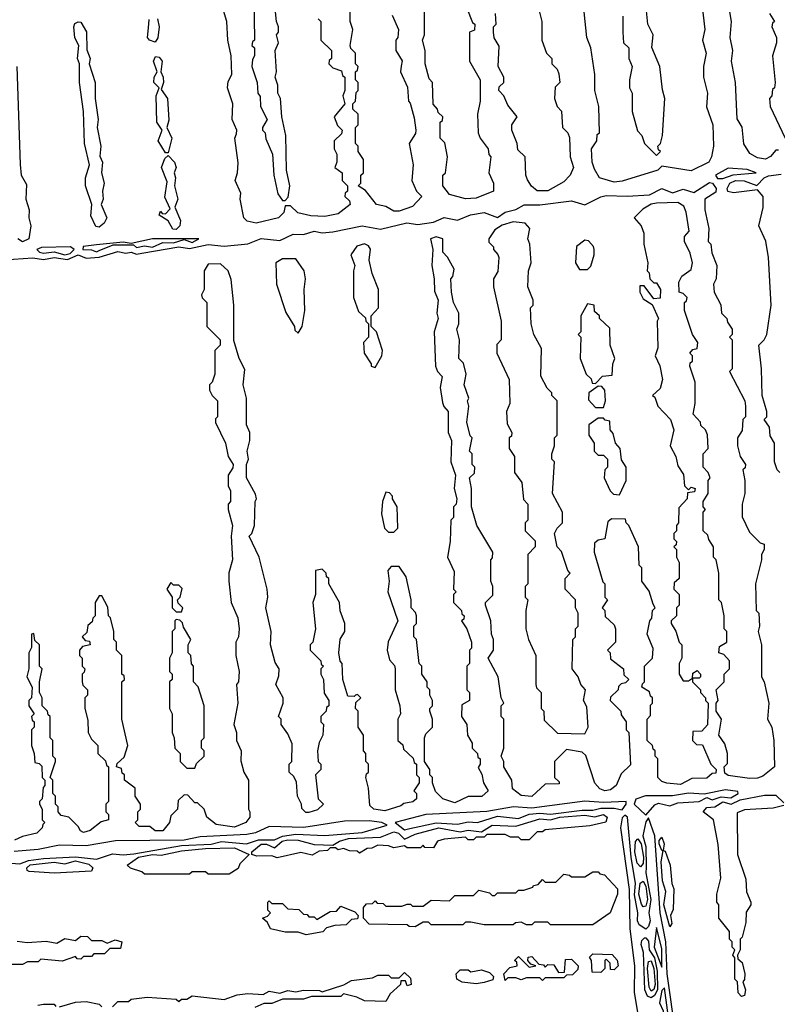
# Model space of a CAD drawing. Extents: x 2737310 to 2869991, y 870230 to 1012730.
# Tile 277 of 479: x 2779065 to 2781920, y 949390 to 953102. Entities that reach past the tile are written whole.
import ezdxf

# ---------------------------------------------------------------- set-up
doc = ezdxf.new("R2010")
doc.units = 0

msp = doc.modelspace()

# ---------------------------------------------------------------- linework, layer by layer
at = {"layer": '0CON02XD'}
for points in [[(2780065, 952420), (2780077, 952433), (2780082.5, 952475), (2780070, 952535), (2780067.5, 952665), (2780052.5, 952735), (2780047.5, 952805), (2780037.5, 952825), (2780037.5, 952855), (2780027.5, 952885), (2780032.5, 952905), (2780027.5, 952985), (2780040, 953015), (2780032.5, 953045), (2780040, 953055), (2780040, 953075), (2780032.5, 953095), (2780022.5, 953195)], [(2780190, 953105), (2780200, 953095), (2780200, 953025), (2780240, 952985), (2780240, 952955), (2780231.7, 952948.3), (2780230, 952935), (2780245, 952920), (2780278.3, 952908.3), (2780281.7, 952891.7), (2780290, 952885), (2780290, 952835), (2780282.5, 952815), (2780290, 952785), (2780250, 952735), (2780263, 952703), (2780280, 952685), (2780278.3, 952671.7), (2780250, 952645), (2780250, 952615), (2780260, 952595), (2780260, 952565), (2780252.5, 952545), (2780280, 952525), (2780280, 952495), (2780300, 952475), (2780300, 952455), (2780291.7, 952448.3), (2780290, 952435), (2780308.3, 952418.3), (2780310, 952405), (2780265, 952370), (2780215, 952360), (2780162.3, 952362.3), (2780113, 952373), (2780085, 952400), (2780065, 952400), (2780060, 952375), (2780040, 952355), (2779955.9, 952334.1), (2779921.7, 952341.7), (2779910, 952355), (2779896, 952425), (2779898.3, 952448.3), (2779877.5, 952495), (2779886.2, 952525), (2779888, 952562), (2779876, 952655), (2779881.7, 952671.7), (2779883.3, 952685), (2779865.8, 952725), (2779868, 952785), (2779848, 952845), (2779851.2, 952868.8), (2779863.8, 952895), (2779862, 952965), (2779848.8, 953025), (2779846.2, 953095), (2779824, 953165)], [(2779947, 953193), (2779950, 953025), (2779941.7, 953018.3), (2779940, 953005), (2779950, 952995), (2779950, 952965), (2779941.7, 952951.7), (2779940, 952925), (2779960, 952865), (2779962.5, 952825), (2779971.7, 952811.7), (2779972.5, 952775), (2779997.5, 952725), (2779980, 952695), (2779980, 952685), (2779990, 952675), (2779993, 952653), (2780017.5, 952595), (2780023.3, 952515), (2780037.5, 952445), (2780055, 952420), (2780065, 952420)], [(2780468.3, 953118.3), (2780492.5, 953065), (2780490, 953035), (2780482.5, 953025), (2780482.5, 952985), (2780506.4, 952946.4), (2780503, 952927), (2780500, 952905), (2780527, 952847), (2780530, 952795), (2780537, 952787), (2780551.7, 952731.7), (2780557.5, 952685), (2780557, 952673), (2780532.5, 952635), (2780547.5, 952555), (2780542.5, 952495), (2780560, 952455), (2780580, 952435), (2780545, 952397.5), (2780495, 952380), (2780475, 952380), (2780445, 952397.5), (2780410, 952405), (2780368.3, 952458.3), (2780340, 952475), (2780350, 952485), (2780350, 952515), (2780360, 952525), (2780360, 952575), (2780340, 952605), (2780340, 952625), (2780330, 952635), (2780330, 952695), (2780340, 952705), (2780340, 952745), (2780320, 952765), (2780320, 952785), (2780330, 952795), (2780332.5, 952827.5), (2780340, 952835), (2780340, 952865), (2780330, 952875), (2780330, 952905), (2780338.3, 952911.7), (2780340, 952925), (2780330, 952935), (2780330, 952975), (2780313, 952993), (2780310, 953005), (2780320, 953065), (2780310, 953095), (2780310, 953165)], [(2780750, 953145), (2780771.7, 953091.7), (2780780, 953085), (2780778.3, 953061.7), (2780760, 953055), (2780760, 952945), (2780800, 952875), (2780800, 952795), (2780790, 952745), (2780792.5, 952675), (2780800, 952655), (2780830, 952615), (2780833, 952593), (2780840, 952585), (2780832.5, 952525), (2780850, 952485), (2780850, 952455), (2780785, 952428.8), (2780745, 952426), (2780685, 952442.5), (2780660, 952475), (2780660, 952515), (2780670, 952525), (2780677.5, 952585), (2780667, 952637), (2780650, 952655), (2780650, 952715), (2780658.3, 952721.7), (2780660, 952735), (2780641.7, 952751.7), (2780640, 952765), (2780623, 952783), (2780620, 952865), (2780608.3, 952878.3), (2780592.5, 952935), (2780592.5, 952985), (2780582.5, 953025), (2780590, 953045), (2780590, 953185)], [(2781632.5, 953185), (2781647.5, 953065), (2781637.5, 953025), (2781652.5, 952975), (2781642.5, 952925), (2781642.5, 952885), (2781656.7, 952825), (2781653.6, 952773.6), (2781677.5, 952705), (2781680, 952625), (2781672.5, 952585), (2781662.5, 952565), (2781595, 952532.5), (2781485, 952550), (2781470, 952535), (2781335, 952492.5), (2781305, 952489.2), (2781250, 952505), (2781231.7, 952538.3)], [(2781017.5, 953155), (2781032.5, 953095), (2781032.5, 953025), (2781050, 952975), (2781070, 952955), (2781070, 952935), (2781090, 952915), (2781097, 952897), (2781100, 952865), (2781083, 952847), (2781080, 952805), (2781090, 952775), (2781107, 952757), (2781110, 952695), (2781130, 952675), (2781137, 952657), (2781140, 952585), (2781152.5, 952545), (2781140, 952515), (2781115, 952490), (2781055, 952456.2), (2781015, 952456.7), (2780993.6, 952473.6), (2780978.3, 952498.3), (2780972.5, 952515), (2780970, 952585), (2780941.7, 952611.7), (2780940, 952635), (2780920, 952685), (2780920, 952705), (2780940, 952735), (2780905, 952780), (2780890, 952815), (2780870, 952835), (2780871.7, 952848.3), (2780890, 952865), (2780890, 952885), (2780867.5, 952925), (2780871.7, 953001.7), (2780853, 953033), (2780850, 953055), (2780850, 953075), (2780860, 953085), (2780857.5, 953125)], [(2781231.7, 952538.3), (2781222.5, 952565), (2781220, 952615), (2781240, 952645), (2781241.7, 952668.3), (2781250, 952675), (2781247.5, 952775), (2781232.5, 952835), (2781232.5, 952895), (2781216.7, 952995), (2781202.5, 953035), (2781191.7, 953131.7)], [(2781465, 952590), (2781480, 952605), (2781471.7, 952611.7), (2781470, 952625), (2781480, 952635), (2781487.5, 952665), (2781496.7, 952805), (2781487, 952837), (2781477.5, 952925), (2781447, 952997), (2781452.5, 953045), (2781432.5, 953085), (2781426.7, 953135)], [(2781925, 952610), (2781915, 952610), (2781893.9, 952586.1), (2781875, 952576.2), (2781845, 952581.2), (2781817, 952597), (2781793.6, 952633.6), (2781787, 952697), (2781768.3, 952728.3), (2781762.5, 952865), (2781747.5, 952945), (2781752.5, 952985), (2781742.5, 953035), (2781747.5, 953095), (2781741.7, 953131.7)], [(2781890, 953125), (2781910, 953095), (2781901.7, 953088.3), (2781900, 953075), (2781917.5, 953035), (2781917.5, 953015), (2781902.5, 952965), (2781912.5, 952865), (2781910, 952845), (2781901.7, 952838.3), (2781900, 952815), (2781890, 952805), (2781892.5, 952775), (2781950, 952655)], [(2779365, 952320), (2779351.7, 952321.7), (2779332.7, 952362.7), (2779336.7, 952405), (2779312.5, 952475), (2779312.5, 952505), (2779327.5, 952555), (2779309.2, 952635), (2779306, 952755), (2779290, 952865), (2779290, 952935), (2779283.3, 952955), (2779287.5, 953005), (2779273, 953033), (2779268.8, 953075), (2779272.3, 953087.7), (2779285, 953093.3), (2779295, 953092.5), (2779316.4, 953056.4), (2779318.3, 952988.3), (2779330, 952955), (2779326.7, 952935), (2779350, 952865), (2779348.8, 952805), (2779361.2, 952725), (2779357.5, 952695), (2779371.2, 952625), (2779367, 952587), (2779376.7, 952565), (2779373.3, 952525), (2779383.3, 952485), (2779377.5, 952455), (2779380, 952425), (2779372.5, 952405), (2779393.3, 952355), (2779383.3, 952335), (2779365, 952320)], [(2779583.8, 953105), (2779590, 953075), (2779586.1, 953033.9), (2779575, 953016.7), (2779554.2, 953024.2), (2779546.7, 953035), (2779550.7, 953070.7)], [(2779550.7, 953070.7), (2779553, 953103)], [(2781337.5, 953115), (2781337.5, 953055), (2781340, 953015), (2781360, 952995), (2781360, 952955), (2781372.5, 952925), (2781362.5, 952875), (2781362.5, 952845), (2781372.5, 952825), (2781372.5, 952755), (2781393, 952683), (2781410, 952665), (2781420, 952635), (2781465, 952590)], [(2779625, 952600), (2779615, 952600), (2779586.7, 952645), (2779602.5, 952685), (2779581.2, 952715), (2779578.8, 952815), (2779590, 952845), (2779570.8, 952865), (2779572, 952885), (2779582.5, 952905), (2779568.8, 952945), (2779577, 952963), (2779590.7, 952960.7), (2779602, 952945), (2779596.7, 952905), (2779606.2, 952885), (2779607.5, 952865), (2779598.3, 952838.3), (2779622, 952805), (2779627.5, 952722.5), (2779620, 952695), (2779638.8, 952655), (2779625, 952600)], [(2779054.2, 952925), (2779066.4, 952556.4), (2779070, 952515), (2779090.8, 952480.8), (2779088, 952425), (2779101.2, 952385), (2779098.8, 952355), (2779107.5, 952325), (2779100, 952275), (2779075, 952264), (2779057.5, 952275)], [(2779655, 952310.8), (2779642.5, 952312.5), (2779625, 952343.3), (2779590, 952365), (2779595, 952380), (2779601.7, 952371.7), (2779615, 952370), (2779631.7, 952388.3), (2779612.3, 952432.3), (2779620.7, 952490.7), (2779600, 952545), (2779612, 952578), (2779625, 952590), (2779648.8, 952565), (2779654.2, 952545), (2779647.5, 952525), (2779652.5, 952505), (2779648.8, 952475), (2779660.8, 952425), (2779650, 952395), (2779671.4, 952345), (2779668, 952325), (2779655, 952310.8)], [(2781715, 952503.3), (2781753.6, 952516.4), (2781840, 952525), (2781806.4, 952536.4), (2781735, 952542.5), (2781687.5, 952515), (2781695, 952503.3), (2781715, 952503.3)], [(2781930, 951395), (2781920, 951405), (2781910, 951435), (2781910, 951505), (2781893, 951533), (2781890, 951565), (2781870, 951595), (2781880, 951605), (2781880, 951625), (2781862.5, 951685), (2781860, 951785), (2781850, 951875), (2781870, 951895), (2781880, 951915), (2781897.5, 952025), (2781886.7, 952205), (2781876.4, 952266.4), (2781850, 952325), (2781866.2, 952393.8), (2781866.2, 952435), (2781845, 952460), (2781755, 952448.8), (2781734, 952454), (2781731.2, 952465), (2781740.8, 952485), (2781762.5, 952495), (2781795, 952494.3), (2781843, 952477), (2781870, 952505), (2781887.2, 952512.8), (2781935, 952519.1)], [(2779005, 952196.9), (2779115, 952203.8), (2779155, 952197.5), (2779195, 952205.5), (2779245, 952197.9), (2779285, 952215.5), (2779315, 952203.3), (2779365, 952206.5), (2779435, 952227.3), (2779465, 952221.9), (2779485, 952225.6), (2779505, 952217.8), (2779525, 952221.9), (2779665, 952245.4), (2779705, 952238.9), (2779775, 952254.4), (2779835, 952247.8), (2779925, 952256.7), (2779975, 952277.1), (2780045, 952269.4), (2780095, 952293.3), (2780135, 952292.5), (2780175, 952304.3), (2780205, 952298.6), (2780245, 952301.9), (2780355, 952324.4), (2780425, 952311.4), (2780524.2, 952335.8), (2780565, 952329.2), (2780625, 952338.6), (2780665, 952355.6), (2780715, 952345.6), (2780764.4, 952365.6), (2780815, 952374.4), (2780865, 952356), (2780895, 952376), (2780935, 952386), (2780965.8, 952404.2), (2781025, 952404.3), (2781145, 952418.6), (2781195, 952403.8), (2781255.6, 952434.4), (2781275, 952439.2), (2781354.1, 952435.9), (2781438.8, 952441.2), (2781485, 952465.5), (2781525, 952448.6), (2781565, 952462.9), (2781605, 952450), (2781665, 952487.5), (2781675.7, 952485), (2781690, 952465), (2781688, 952452), (2781647.5, 952425), (2781647.5, 952385), (2781662.5, 952315), (2781660, 952265), (2781670, 952255), (2781673, 952223), (2781692.5, 952175), (2781690, 952125), (2781680, 952105), (2781682.5, 952075), (2781707, 952027), (2781710, 951995), (2781730, 951975), (2781731.7, 951961.7), (2781750, 951935), (2781750, 951915), (2781740, 951905), (2781750, 951895), (2781750, 951785), (2781740, 951775), (2781797.5, 951665), (2781800, 951645), (2781800, 951605), (2781790, 951595), (2781787, 951553), (2781770, 951525), (2781770, 951495), (2781780, 951455), (2781800, 951425), (2781798.3, 951411.7), (2781790, 951405), (2781797.5, 951365), (2781797.5, 951315), (2781787.5, 951275), (2781787, 951227), (2781815, 951170), (2781855, 951130), (2781870, 951125), (2781870, 951105), (2781860, 951085), (2781860, 951065), (2781837.5, 950975), (2781840, 950875), (2781850, 950865), (2781852.5, 950815), (2781847.5, 950795), (2781860, 950745), (2781860, 950625), (2781870, 950605), (2781887.5, 950525), (2781882.5, 950465), (2781900, 950435), (2781907.5, 950385), (2781910, 950285), (2781865, 950250), (2781845, 950242), (2781815, 950241.2), (2781735, 950252.5), (2781721.7, 950261.7), (2781720, 950285), (2781731.7, 950298.3), (2781732.5, 950335), (2781721.7, 950371.7), (2781700, 950405), (2781710, 950465), (2781690, 950495), (2781690, 950525), (2781697.5, 950535), (2781690, 950575), (2781720, 950605), (2781720, 950635), (2781740, 950655), (2781740, 950685), (2781718.3, 950708.3), (2781700, 950715), (2781701.7, 950738.3), (2781730, 950755), (2781730, 950795), (2781720, 950805), (2781720, 950855), (2781710, 950905), (2781700, 950915), (2781700, 951015), (2781690, 951065), (2781680, 951075), (2781680, 951115), (2781661.7, 951141.7), (2781658.3, 951158.3), (2781640, 951175), (2781640, 951245), (2781650, 951255), (2781640, 951265), (2781640, 951285), (2781660, 951315), (2781660, 951365), (2781667.5, 951375), (2781660, 951395), (2781640, 951415), (2781640, 951465), (2781660, 951485), (2781657, 951537), (2781650, 951555), (2781631.7, 951571.7), (2781630, 951585), (2781602.5, 951615), (2781610, 951655), (2781610, 951735), (2781590, 951795), (2781591.7, 951808.3), (2781600, 951815), (2781600, 951835), (2781590, 951845), (2781601.7, 951858.3), (2781618.3, 951861.7), (2781620, 951885), (2781600, 951915), (2781570, 952005), (2781570, 952035), (2781578.3, 952041.7), (2781580, 952055), (2781565, 952070), (2781550, 952075), (2781548.3, 952111.7), (2781560, 952135), (2781595, 952160), (2781600, 952185), (2781591.7, 952221.7), (2781570, 952265), (2781570, 952285), (2781587.5, 952305), (2781576.4, 952376.4), (2781568.3, 952398.3), (2781545, 952412.5), (2781465, 952410), (2781444.1, 952405.9), (2781413, 952387), (2781380, 952355), (2781407.5, 952325), (2781417, 952297), (2781417.5, 952255), (2781432.5, 952185), (2781430, 952155), (2781437, 952147), (2781440, 952125), (2781455, 952110), (2781465, 952110), (2781480, 952085), (2781478.3, 952051.7), (2781455, 952050), (2781418.3, 952098.3), (2781401.7, 952098.3), (2781402.5, 952075), (2781415, 952050)], [(2781195, 950410), (2781207.5, 950435), (2781201.7, 950511.7), (2781190, 950535), (2781197.5, 950575), (2781180, 950595), (2781170, 950625), (2781147.5, 950655), (2781150, 950765), (2781160, 950775), (2781160, 950805), (2781170, 950815), (2781170, 950865), (2781160, 950885), (2781160, 950915), (2781120, 950955), (2781120, 950995), (2781140, 951015), (2781130, 951025), (2781107, 951097), (2781090, 951115), (2781080, 951165), (2781090, 951185), (2781110, 951205), (2781110, 951245), (2781072.5, 951315), (2781080, 951435), (2781070, 951445), (2781070, 951465), (2781080, 951495), (2781080, 951525), (2781090, 951535), (2781090, 951665), (2781070, 951685), (2781070, 951695), (2781053, 951713), (2781028.3, 951758.3), (2781031.7, 951861.7), (2781002.5, 951915), (2780992.5, 951955), (2780990, 952015), (2781000, 952025), (2781000, 952045), (2780980, 952095), (2780982.5, 952155), (2780992.5, 952185), (2780987.5, 952255), (2780980, 952275), (2780987.5, 952315), (2780970, 952335), (2780925, 952340), (2780883, 952327), (2780855, 952310), (2780832.5, 952275), (2780833, 952263), (2780850, 952245), (2780850, 952235), (2780867, 952217), (2780870, 952205), (2780867, 952153), (2780850, 952125), (2780850, 952095), (2780880, 951965), (2780880, 951895), (2780863, 951877), (2780862.5, 951845), (2780910, 951745), (2780912.5, 951655), (2780900, 951625), (2780901.7, 951578.3), (2780920, 951545), (2780918.3, 951531.7), (2780910, 951525), (2780910, 951485), (2780930, 951455), (2780930, 951395), (2780957, 951357), (2780963, 951293), (2780980, 951275), (2780980, 951215), (2780970, 951205), (2780970, 951175), (2781007, 951137), (2781007.5, 951115), (2780980, 951085), (2780980, 950975), (2780970, 950965), (2780970, 950925), (2780980, 950915), (2780972.5, 950875), (2780972.5, 950805), (2780982.5, 950765), (2781010, 950705), (2781010, 950595), (2781013, 950583), (2781030, 950565), (2781030, 950505), (2781040, 950495), (2781041.7, 950461.7), (2781091.7, 950411.7), (2781195, 950410)], [(2779355, 952226.2), (2779365, 952232), (2779417, 952253), (2779493.3, 952253.3), (2779505, 952242.5), (2779535, 952248.8), (2779565, 952244.5), (2779605, 952262), (2779645, 952260.8), (2779685, 952272.5), (2779715, 952261.4), (2779740, 952275), (2779565, 952276), (2779485, 952257.5), (2779455, 952262.5), (2779355, 952253.3), (2779303.6, 952246.4), (2779302.5, 952235), (2779335, 952233.8), (2779355, 952226.2)], [(2781415, 952050), (2781448.3, 952028.3), (2781472.5, 951975), (2781467.5, 951965), (2781470, 951865), (2781460, 951835), (2781477, 951797), (2781487.5, 951745), (2781478.3, 951711.7), (2781450, 951685), (2781458.3, 951678.3), (2781470, 951645), (2781517.5, 951595), (2781530, 951555), (2781516.7, 951495), (2781537.5, 951455), (2781545, 951420), (2781567, 951387), (2781570, 951345), (2781585, 951330), (2781595, 951340), (2781610, 951335), (2781608.3, 951321.7), (2781581.7, 951318.3), (2781580, 951295), (2781548.3, 951261.7), (2781547.5, 951205), (2781540, 951195), (2781540, 951175), (2781530, 951165), (2781530, 951145), (2781540, 951135), (2781538.3, 951121.7), (2781530, 951115), (2781540, 951105), (2781540, 951075), (2781550, 951055), (2781550, 950995), (2781531.7, 950978.3), (2781530, 950955), (2781550, 950935), (2781550, 950895), (2781540, 950885), (2781540, 950855), (2781520, 950835), (2781520, 950825), (2781537, 950797), (2781550, 950755), (2781560, 950745), (2781560, 950695), (2781550, 950675), (2781550, 950635), (2781565, 950610), (2781585, 950610), (2781600, 950620), (2781601.7, 950638.3), (2781618.3, 950648.3), (2781630, 950635), (2781630, 950625), (2781625, 950620), (2781600, 950620), (2781600, 950605), (2781630, 950575), (2781630, 950565), (2781650, 950545), (2781650, 950535), (2781660, 950525), (2781657, 950443), (2781635, 950420), (2781601.7, 950418.3), (2781600, 950385), (2781615, 950370), (2781638.3, 950368.3), (2781670, 950295), (2781690, 950275), (2781688.3, 950261.7), (2781675, 950260), (2781655, 950242.5), (2781598.3, 950241.7), (2781555, 950218.8), (2781503.6, 950223.6), (2781485, 950230), (2781470, 950245), (2781470, 950315), (2781460, 950325), (2781460, 950345), (2781451.7, 950351.7), (2781450, 950365), (2781430, 950385), (2781430, 950465), (2781441.7, 950478.3), (2781442.5, 950517.5), (2781450, 950525), (2781450, 950545), (2781441.7, 950551.7), (2781438.3, 950568.3), (2781410, 950585), (2781411.7, 950598.3), (2781420, 950605), (2781420, 950665), (2781450, 950695), (2781451.7, 950731.7), (2781430, 950785), (2781440, 950835), (2781447.5, 950845), (2781450, 950875), (2781460, 950885), (2781451.7, 950898.3), (2781437, 950947), (2781410, 950985), (2781410, 951035), (2781400, 951045), (2781397.5, 951115), (2781360, 951195), (2781350, 951205), (2781348.3, 951218.3), (2781295, 951220), (2781281.7, 951208.3), (2781270, 951145), (2781245, 951140), (2781231.7, 951128.3), (2781230, 951095), (2781263, 950983), (2781270, 950975), (2781270, 950925), (2781280, 950915), (2781260, 950885), (2781270, 950875), (2781271.7, 950851.7), (2781305, 950820), (2781310, 950805), (2781310, 950755), (2781280, 950725), (2781290, 950715), (2781291.7, 950691.7), (2781340, 950655), (2781341.7, 950631.7), (2781360, 950615), (2781348.3, 950601.7), (2781331.7, 950598.3), (2781321.7, 950588.3), (2781320, 950575), (2781291.7, 950548.3), (2781290, 950535), (2781330, 950495), (2781331.7, 950481.7), (2781350, 950455), (2781350, 950425), (2781360, 950415), (2781367, 950293), (2781331.7, 950258.3), (2781312.5, 950215), (2781291.7, 950198.3), (2781270, 950195), (2781251.7, 950201.7), (2781233, 950223), (2781198.3, 950328.3), (2781185, 950340), (2781125, 950350), (2781080, 950305), (2781080, 950245), (2781098.3, 950228.3), (2781098.3, 950221.7), (2781045, 950220), (2780995, 950173.3), (2780955, 950177.5), (2780921.7, 950201.7), (2780920, 950235), (2780890, 950285), (2780890, 950305), (2780880, 950325), (2780890, 950355), (2780890, 950465), (2780880, 950475), (2780880, 950515), (2780890, 950525), (2780880, 950545), (2780867.5, 950625), (2780830, 950695), (2780850, 950725), (2780850, 950765), (2780842.5, 950785), (2780840, 950835), (2780820, 950895), (2780820, 950905), (2780847.5, 950932.5), (2780847.5, 950965), (2780840, 950985), (2780840, 951065), (2780847, 951073), (2780847.5, 951095), (2780787.5, 951195), (2780767.5, 951265), (2780767.5, 951335), (2780760, 951375), (2780778.3, 951391.7), (2780780, 951415), (2780770, 951425), (2780770, 951465), (2780760, 951475), (2780770, 951525), (2780763, 951533), (2780750, 951585), (2780757.5, 951645), (2780752.5, 951665), (2780757.5, 951675), (2780740, 951725), (2780747.5, 951765), (2780737, 951807), (2780720, 951825), (2780722.5, 951895), (2780712.5, 951935), (2780720, 951955), (2780720, 951995), (2780700, 952035), (2780692.5, 952075), (2780690, 952125), (2780697, 952133), (2780701.7, 952161.7), (2780677, 952207), (2780660, 952225), (2780660, 952275), (2780635, 952282.5), (2780612.5, 952275), (2780622.5, 952235), (2780617.5, 952175), (2780627.5, 952125), (2780628.3, 952078.3), (2780642.5, 952045), (2780637.5, 951995), (2780642.5, 951975), (2780627.5, 951925), (2780632.5, 951795), (2780640, 951775), (2780657, 951757), (2780650, 951715), (2780658.3, 951658.3), (2780663, 951643), (2780680, 951625), (2780680, 951545), (2780692.5, 951515), (2780690, 951435), (2780707.5, 951385), (2780702.5, 951335), (2780712.5, 951295), (2780710, 951275), (2780700, 951265), (2780700, 951225), (2780690, 951215), (2780687.5, 951135), (2780677.5, 951075), (2780701.7, 951021.7), (2780700, 950955), (2780710, 950945), (2780700, 950935), (2780700, 950905), (2780730, 950875), (2780731.7, 950861.7), (2780740, 950855), (2780738.3, 950841.7), (2780730, 950835), (2780750, 950805), (2780767.5, 950755), (2780767, 950733), (2780760, 950725), (2780760, 950675), (2780750, 950665), (2780750, 950575), (2780760, 950565), (2780760, 950535), (2780731.7, 950518.3), (2780730, 950475), (2780750, 950445), (2780752.5, 950405), (2780770, 950375), (2780770, 950355), (2780790, 950335), (2780791.7, 950321.7), (2780800, 950315), (2780800, 950295), (2780793, 950283), (2780807, 950257), (2780812.5, 950225), (2780830, 950195), (2780807, 950173), (2780755, 950173.3), (2780705, 950150), (2780660, 950165), (2780631.7, 950191.7), (2780620, 950225), (2780620, 950245), (2780610, 950255), (2780610, 950275), (2780590, 950305), (2780590, 950395), (2780595, 950410), (2780620, 950435), (2780620, 950465), (2780610, 950495), (2780610, 950505), (2780620, 950515), (2780620, 950535), (2780610, 950555), (2780610, 950575), (2780600, 950585), (2780600, 950605), (2780580, 950635), (2780580, 950665), (2780570, 950675), (2780560, 950765), (2780550, 950775), (2780550, 950815), (2780560, 950825), (2780560, 950855), (2780557, 950867), (2780540, 950885), (2780540, 950915), (2780521.7, 951001.7), (2780495, 951040), (2780465, 951040), (2780452.5, 951025), (2780457.5, 950985), (2780452.5, 950945), (2780490, 950835), (2780453, 950757), (2780450, 950725), (2780458.3, 950688.3), (2780477, 950667), (2780480, 950655), (2780480, 950575), (2780497.5, 950515), (2780500, 950485), (2780490, 950465), (2780490, 950385), (2780508.3, 950368.3), (2780511.7, 950351.7), (2780548.3, 950318.3), (2780551.7, 950301.7), (2780560, 950295), (2780560, 950255), (2780570, 950245), (2780570, 950225), (2780550, 950195), (2780560, 950185), (2780560, 950165), (2780547, 950153), (2780513, 950147), (2780501.7, 950138.3), (2780440.7, 950119.3), (2780400, 950125), (2780385, 950140), (2780380, 950205), (2780370, 950245), (2780371.7, 950258.3), (2780380, 950265), (2780380, 950295), (2780370, 950305), (2780370, 950335), (2780360, 950345), (2780360, 950405), (2780340, 950435), (2780340, 950495), (2780330, 950505), (2780331.7, 950528.3), (2780350, 950545), (2780338.3, 950558.3), (2780330, 950555), (2780325, 950550), (2780301.7, 950551.7), (2780282.5, 950615), (2780280, 950675), (2780273, 950683), (2780267.5, 950715), (2780273, 950767), (2780290, 950795), (2780290, 950825), (2780273, 950873), (2780270, 950905), (2780230, 950975), (2780230, 950995), (2780221.7, 951001.7), (2780220, 951015), (2780205, 951030), (2780180, 951025), (2780180, 950935), (2780170, 950905), (2780180, 950805), (2780170, 950755), (2780160, 950745), (2780160, 950725), (2780200, 950685), (2780201.7, 950671.7), (2780210, 950665), (2780200, 950655), (2780200, 950635), (2780210, 950615), (2780213, 950563), (2780230, 950535), (2780230, 950515), (2780221.7, 950508.3), (2780220, 950495), (2780200, 950475), (2780200, 950455), (2780210, 950445), (2780207.5, 950405), (2780193, 950377), (2780187.5, 950345), (2780190, 950305), (2780200, 950295), (2780200, 950275), (2780180, 950255), (2780190, 950165), (2780210, 950145), (2780187, 950123), (2780155, 950112.5), (2780143, 950113), (2780128.3, 950128.3), (2780127.5, 950145), (2780112.5, 950175), (2780107.5, 950227.5), (2780098.3, 950248.3), (2780080, 950265), (2780080, 950295), (2780090, 950305), (2780091.7, 950371.7), (2780075, 950410), (2780050, 950445), (2780050, 950465), (2780040, 950475), (2780057.5, 950525), (2780057.5, 950545), (2780030, 950595), (2780041.7, 950628.3), (2780042.5, 950655), (2780028.3, 950678.3), (2780010, 950745), (2780012.5, 950795), (2779992.5, 950885), (2780000, 950925), (2779997.5, 950955), (2779967.5, 951075), (2779930, 951155), (2779940, 951165), (2779950, 951195), (2779952.5, 951285), (2779957.5, 951295), (2779953, 951313)], [(2781205, 952160), (2781217, 952173), (2781230, 952215), (2781230, 952235), (2781227, 952247), (2781208.3, 952268.3), (2781195, 952270), (2781163, 952247), (2781160, 952185), (2781175, 952160), (2781205, 952160)], [(2779235, 952215.8), (2779255, 952220), (2779270, 952235), (2779255.9, 952245.9), (2779147, 952243), (2779130, 952235), (2779140, 952225), (2779155, 952222), (2779195, 952226.7), (2779235, 952215.8)], [(2780405, 951790), (2780430, 951835), (2780432.5, 951855), (2780410, 951925), (2780390, 951945), (2780390, 951985), (2780417.5, 952015), (2780417.5, 952085), (2780393.3, 952145), (2780382.5, 952195), (2780387, 952237), (2780379.3, 952249.3), (2780365, 952256.7), (2780335, 952247.5), (2780312.5, 952215), (2780327.5, 952175), (2780322.5, 952155), (2780322.5, 952055), (2780341.7, 952001.7), (2780368.3, 951978.3), (2780370, 951965), (2780380, 951955), (2780380, 951905), (2780360, 951885), (2780362.5, 951845), (2780390, 951805), (2780390, 951795), (2780405, 951790)], [(2780115, 951920), (2780130, 951945), (2780140, 952005), (2780137.5, 952085), (2780142.5, 952125), (2780137.5, 952155), (2780105, 952200), (2780055, 952200), (2780030, 952185), (2780032.5, 952105), (2780068.3, 951998.3), (2780100, 951945), (2780101.7, 951931.7), (2780115, 951920)], [(2779953, 951313), (2779920, 951375), (2779920, 951425), (2779927.5, 951445), (2779922.5, 951475), (2779932.5, 951515), (2779932.5, 951545), (2779920, 951575), (2779920, 951675), (2779907.5, 951725), (2779913, 951783), (2779892.5, 951825), (2779872.5, 951892.5), (2779872.5, 952025), (2779861.7, 952121.7), (2779850, 952155), (2779821.7, 952181.7), (2779775, 952180), (2779760, 952155), (2779760, 952085), (2779750, 952065), (2779753, 952053), (2779770, 952035), (2779770, 951945), (2779820, 951895), (2779820, 951875), (2779800, 951855), (2779800, 951765), (2779790, 951735), (2779780, 951725), (2779780, 951705), (2779790, 951685), (2779810, 951665), (2779810, 951605), (2779803, 951597), (2779803, 951583), (2779840, 951505), (2779850, 951455), (2779870, 951425), (2779868.3, 951411.7), (2779850, 951385), (2779850, 951345), (2779860, 951325), (2779860, 951285), (2779850, 951275), (2779850, 951255), (2779867.5, 951195), (2779862.5, 951155), (2779867.5, 951065), (2779853.6, 951016.4), (2779852.5, 950985), (2779862.5, 950905), (2779887, 950847), (2779892.5, 950805), (2779890, 950775), (2779880, 950755), (2779880, 950705), (2779892.5, 950645), (2779890, 950605), (2779882.5, 950595), (2779887.5, 950525), (2779872.5, 950445), (2779882.5, 950415), (2779882.5, 950385), (2779900, 950345), (2779898.3, 950308.3), (2779910, 950265), (2779927.5, 950235), (2779927.5, 950125), (2779932.5, 950115), (2779932.5, 950095), (2779917.5, 950075), (2779875, 950058), (2779805, 950067.5), (2779770, 950095), (2779765, 950110), (2779760, 950125), (2779735, 950150), (2779725, 950150), (2779698.3, 950178.3), (2779685, 950180), (2779661.7, 950158.3), (2779660, 950125), (2779635, 950100), (2779630, 950075), (2779605, 950043.8), (2779575, 950043.8), (2779555, 950060), (2779515, 950060), (2779500, 950075), (2779510, 950085), (2779510, 950115), (2779520, 950125), (2779520, 950145), (2779500, 950175), (2779500, 950205), (2779460, 950235), (2779460, 950255), (2779451.7, 950261.7), (2779448.3, 950278.3), (2779430, 950285), (2779431.7, 950298.3), (2779458.3, 950321.7), (2779472.5, 950365), (2779450, 950465), (2779450, 950605), (2779460, 950615), (2779458.3, 950628.3), (2779450, 950635), (2779450, 950705), (2779430, 950725), (2779430, 950755), (2779420, 950765), (2779420, 950795), (2779407, 950847), (2779400, 950855), (2779397, 950887), (2779375, 950930), (2779365, 950930), (2779350, 950905), (2779350, 950855), (2779340, 950845), (2779338.3, 950831.7), (2779321.7, 950818.3), (2779318.3, 950791.7), (2779300, 950775), (2779311.7, 950761.7), (2779328.3, 950758.3), (2779330, 950745), (2779301.7, 950738.3), (2779290, 950725), (2779290, 950705), (2779300, 950695), (2779300, 950665), (2779310, 950655), (2779308.3, 950641.7), (2779300, 950635), (2779300, 950605), (2779303, 950593), (2779320, 950575), (2779320, 950555), (2779310, 950545), (2779310, 950505), (2779321.7, 950461.7), (2779322.5, 950415), (2779335, 950390), (2779360, 950365), (2779360, 950335), (2779388.3, 950308.3), (2779391.7, 950291.7), (2779400, 950285), (2779400, 950155), (2779390, 950145), (2779390, 950115), (2779400, 950105), (2779400, 950085), (2779371.7, 950078.3), (2779330, 950045), (2779305, 950037.5), (2779293.6, 950043.6), (2779285, 950060), (2779250, 950095), (2779221.7, 950101.7), (2779210, 950115), (2779210, 950135), (2779200, 950145), (2779200, 950175), (2779190, 950185), (2779190, 950235), (2779180, 950245), (2779200, 950305), (2779200, 950315), (2779190, 950325), (2779190, 950385), (2779180, 950395), (2779180, 950475), (2779171.7, 950481.7), (2779170, 950495), (2779150, 950515), (2779150, 950545), (2779140, 950565), (2779140, 950605), (2779150, 950655), (2779140, 950665), (2779140, 950745), (2779121.7, 950761.7), (2779118.3, 950788.3), (2779110, 950785), (2779110, 950735), (2779100, 950715), (2779100, 950655), (2779092.5, 950625), (2779112.5, 950585), (2779110, 950545), (2779100, 950535), (2779100, 950515), (2779120, 950485), (2779110, 950475), (2779111.7, 950461.7), (2779120, 950455), (2779120, 950435), (2779110, 950425), (2779110, 950365), (2779120, 950335), (2779121.7, 950301.7), (2779138.3, 950298.3), (2779148.3, 950288.3), (2779150, 950245), (2779160, 950235), (2779160, 950215), (2779153, 950207), (2779150, 950165), (2779140, 950155), (2779140, 950145), (2779150, 950125), (2779150, 950085), (2779160, 950075), (2779151.7, 950068.3), (2779150, 950055), (2779130, 950035), (2779075, 950022.5), (2779045, 950008.8)], [(2781235, 951730), (2781261.7, 951758.3), (2781298.3, 951761.7), (2781300, 951805), (2781307.5, 951825), (2781290, 951875), (2781288.3, 951938.3), (2781250, 951975), (2781250, 951985), (2781231.7, 952001.7), (2781230, 952025), (2781205, 952030), (2781180, 951985), (2781180, 951925), (2781170, 951915), (2781180, 951905), (2781177.5, 951825), (2781200, 951765), (2781218.3, 951748.3), (2781221.7, 951731.7), (2781235, 951730)], [(2781265, 951640), (2781272.5, 951665), (2781270, 951705), (2781258.3, 951718.3), (2781245, 951720), (2781210, 951695), (2781208.3, 951668.3), (2781235, 951640), (2781265, 951640)], [(2781325, 951310), (2781350, 951365), (2781350, 951415), (2781333, 951443), (2781327.5, 951485), (2781310, 951505), (2781301.7, 951541.7), (2781290, 951555), (2781288.3, 951588.3), (2781271.7, 951591.7), (2781265, 951600), (2781245, 951600), (2781210, 951575), (2781210, 951535), (2781230, 951505), (2781230, 951475), (2781245, 951460), (2781265, 951460), (2781280, 951445), (2781280, 951415), (2781270, 951405), (2781267.5, 951375), (2781290, 951325), (2781303, 951313), (2781325, 951310)], [(2780475, 951170), (2780490, 951185), (2780487.5, 951265), (2780470, 951295), (2780470, 951305), (2780458.3, 951318.3), (2780445, 951320), (2780432.5, 951285), (2780428.3, 951238.3), (2780440, 951185), (2780455, 951170), (2780475, 951170)], [(2779675, 950870), (2779680, 950885), (2779661.7, 950901.7), (2779660, 950915), (2779670, 950925), (2779677, 950957), (2779665, 950970), (2779645, 950970), (2779635, 950980), (2779620, 950955), (2779640, 950925), (2779640, 950885), (2779655, 950870), (2779675, 950870)], [(2779725, 950280), (2779731.7, 950298.3), (2779760, 950325), (2779760, 950345), (2779750, 950355), (2779750, 950385), (2779760, 950395), (2779760, 950515), (2779737, 950587), (2779720, 950605), (2779720, 950665), (2779713, 950673), (2779710, 950705), (2779700, 950715), (2779700, 950745), (2779710, 950765), (2779681.7, 950811.7), (2779678.3, 950828.3), (2779668.3, 950838.3), (2779655, 950840), (2779650, 950835), (2779650, 950805), (2779640, 950795), (2779640, 950715), (2779630, 950695), (2779630, 950645), (2779640, 950635), (2779640, 950615), (2779630, 950605), (2779630, 950505), (2779640, 950485), (2779640, 950415), (2779647.5, 950395), (2779650, 950355), (2779670, 950335), (2779670, 950305), (2779695, 950280), (2779725, 950280)], [(2781425, 950102.5), (2781458.3, 950141.7), (2781471.7, 950148.3), (2781515, 950138.6), (2781545, 950149.2), (2781625, 950154.2), (2781655, 950170), (2781675, 950160.8), (2781708.1, 950171.9), (2781745, 950168), (2781772.5, 950185), (2781771.7, 950191.7), (2781725, 950198.8), (2781645, 950182.5), (2781585, 950186), (2781525, 950176), (2781423.9, 950176.1), (2781387, 950163), (2781380, 950145), (2781425, 950102.5)], [(2780515, 950048), (2780535, 950052.5), (2780635, 950074.4), (2780715, 950068.6), (2780755, 950078), (2780790, 950075), (2780865, 950098.8), (2780945, 950090), (2780985, 950106.2), (2781025, 950110.6), (2781065, 950107.1), (2781185, 950122.2), (2781225, 950121.4), (2781255, 950129.2), (2781305, 950130), (2781335, 950122.5), (2781350, 950145), (2781350, 950155), (2781265, 950151.2), (2781195, 950155.8), (2780995, 950130), (2780926.1, 950133.9), (2780825, 950116.2), (2780595, 950106), (2780480, 950075), (2780515, 950048)], [(2781945, 950140), (2781905, 950128.8), (2781797, 950123), (2781768.3, 950111.7), (2781770, 949955), (2781801.7, 949861.7), (2781803.6, 949813.6), (2781820, 949775), (2781820, 949765), (2781803, 949737), (2781801.7, 949698.3), (2781787, 949643), (2781780, 949635), (2781780, 949595), (2781770, 949575), (2781771.7, 949561.7), (2781787, 949547), (2781797.5, 949505), (2781797, 949483), (2781790, 949475), (2781800, 949445), (2781797, 949423), (2781785, 949420), (2781773, 949433), (2781770, 949475), (2781760, 949485), (2781760, 949565), (2781752.5, 949575), (2781760, 949595), (2781750, 949605), (2781750, 949625), (2781740, 949635), (2781740, 949665), (2781700, 949715), (2781700, 949765), (2781692.5, 949775), (2781692.5, 949805), (2781707.5, 949865), (2781697, 949993), (2781680, 950085), (2781640, 950115), (2781655, 950132.5), (2781685, 950133.8), (2781715, 950153.5), (2781745.9, 950144.1), (2781779.8, 950160.2), (2781871.5, 950178.5), (2781915, 950178.5), (2781945, 950150)], [(2779015, 949923.3), (2779065, 949919.5), (2779097.9, 949932.1), (2779155, 949940), (2779275, 949946.5), (2779355, 949936.9), (2779415, 949956.9), (2779455, 949953.1), (2779495, 949957.8), (2779675, 949989.2), (2779786.4, 949993.6), (2779825, 950004.2), (2779920, 949995), (2779965, 950010.6), (2780025, 950009.4), (2780055, 950023.5), (2780105, 950031.4), (2780215, 950026), (2780355, 950037.1), (2780450, 950065), (2780430, 950075), (2780381.7, 950081.7), (2780289.3, 950080.7), (2780135.9, 950055.9), (2780005, 950060), (2779954.1, 950035.9), (2779920.5, 950029.5), (2779745, 950021.2), (2779685, 950008.8), (2779426.1, 950006.1), (2779315, 949987.5), (2779215, 949990), (2779135, 949974), (2779044.1, 949965.9)], [(2780035, 949942.5), (2780015, 949950), (2779958.3, 949948.3), (2779940, 949955), (2779940, 949965), (2779975, 949994.3), (2779995, 949994.3), (2780025, 949980), (2780054.2, 950005), (2780075, 950010), (2780115, 950008.9), (2780175, 949992.5), (2780245, 949990), (2780270, 950005), (2780304.7, 950015.3), (2780425, 950020), (2780475, 950040.6), (2780492, 950035), (2780515, 950012.5), (2780555, 950031.2), (2780645, 950055.5), (2780725, 950040), (2780755, 950046), (2780805, 950040), (2780845, 950065.8), (2780935, 950061.2), (2781025, 950089.4), (2781065, 950085.6), (2781100, 950095), (2781195, 950103.3), (2781232.7, 950097.3), (2781265, 950105.6), (2781278.8, 950095), (2781273.6, 950076.4), (2781213, 950063), (2781045, 950047.5), (2781035, 950040), (2781015, 950040), (2780985, 950010), (2780955, 950010), (2780945, 950020), (2780915, 950020), (2780895, 950030), (2780825, 950030), (2780815, 950020), (2780785, 950020), (2780775, 950010), (2780755, 950010), (2780745, 950020), (2780665, 950012.5), (2780640, 950005), (2780625, 949980), (2780591.7, 949981.7), (2780585, 949990), (2780575, 949980), (2780525, 949980), (2780515, 949987.5), (2780475, 949980), (2780455, 949987.5), (2780415, 949990), (2780391.7, 949978.3), (2780375, 949977.5), (2780345, 949960), (2780337, 949967), (2780308.3, 949968.3), (2780285, 949977.5), (2780265, 949972.5), (2780255, 949980), (2780235, 949980), (2780225, 949970), (2780193, 949967), (2780167.5, 949952.5), (2780125, 949962.5), (2780035, 949942.5)], [(2781537.1, 949275), (2781504.6, 949505), (2781499.6, 949625), (2781479.2, 949735), (2781457.9, 950025), (2781435, 950092.5), (2781425, 950077.5), (2781413.8, 950025), (2781424, 949985), (2781426.3, 949906.3), (2781424.5, 949885), (2781442.9, 949785), (2781435.6, 949735), (2781441.2, 949705), (2781435, 949683.8), (2781425, 949673.8), (2781400, 949690), (2781392.9, 949705), (2781394.2, 949735), (2781382.3, 949802.3), (2781385.4, 949845.4), (2781368.9, 949945), (2781356, 950096), (2781345, 950102.5), (2781335, 950092.5), (2781328.8, 950055), (2781362.3, 949822.3), (2781364, 949675), (2781382, 949535), (2781380, 949435), (2781405.7, 949285.7)], [(2781405, 949908), (2781392.5, 949922.5), (2781382.7, 949965), (2781386.1, 950003.9), (2781395, 950013.3), (2781407.1, 949995), (2781416.4, 949945), (2781415, 949921.2), (2781405, 949908)], [(2781515, 949682.5), (2781492.5, 949765), (2781500, 949815), (2781487.5, 949855), (2781482.7, 949927.3), (2781490, 949970), (2781485, 949970), (2781474.4, 949995), (2781475, 950007.5), (2781485, 950020), (2781493.3, 949995), (2781490, 949970), (2781497, 949967), (2781516.7, 949915), (2781522.5, 949845), (2781530, 949825), (2781527, 949747), (2781517.5, 949725), (2781522.5, 949695), (2781515, 949682.5)], [(2779855, 949880), (2779775, 949880), (2779765, 949890), (2779715, 949890), (2779705, 949880), (2779535, 949880), (2779525, 949890), (2779483, 949903), (2779470, 949915), (2779513.3, 949945), (2779565, 949954.4), (2779598.3, 949951.7), (2779675, 949968.8), (2779765, 949976.8), (2779875, 949979.4), (2779930, 949955), (2779895, 949920), (2779888.3, 949901.7), (2779855, 949880)], [(2779195, 949883.8), (2779101.2, 949891.2), (2779093.3, 949895), (2779092, 949905), (2779105, 949916.2), (2779195.4, 949925.4), (2779235, 949920), (2779275, 949930.9), (2779325, 949918.8), (2779340, 949905), (2779335, 949892.5), (2779195, 949883.8)], [(2780555, 949682.5), (2780533, 949683), (2780525, 949690), (2780381.7, 949691.7), (2780360, 949715), (2780360, 949755), (2780371.7, 949768.3), (2780395, 949770), (2780405, 949780), (2780411.7, 949771.7), (2780435, 949770), (2780445, 949760), (2780505, 949760), (2780525, 949767.5), (2780537.5, 949767.5), (2780545, 949760), (2780585, 949760), (2780615, 949782.5), (2780685, 949780), (2780705, 949800), (2780775, 949800), (2780795, 949820), (2780835, 949810), (2780845, 949800), (2780855, 949800), (2780865, 949810), (2780935, 949810), (2780945, 949820), (2780965, 949820), (2780998.3, 949831.7), (2781001.7, 949838.3), (2781018.3, 949841.7), (2781035, 949860), (2781045, 949850), (2781085, 949850), (2781115, 949880), (2781137, 949877), (2781145, 949870), (2781195, 949870), (2781225, 949890), (2781245, 949890), (2781251.7, 949881.7), (2781268.3, 949878.3), (2781317.5, 949825), (2781317.5, 949805), (2781290, 949735), (2781225, 949690), (2781065, 949690), (2781055, 949700), (2781005, 949700), (2780995, 949690), (2780975, 949690), (2780955, 949700), (2780933, 949697), (2780925, 949690), (2780815, 949690), (2780765, 949700), (2780745, 949700), (2780735, 949690), (2780615, 949690), (2780605, 949700), (2780585, 949700), (2780555, 949682.5)], [(2781415, 949757.5), (2781407.7, 949767.7), (2781398.2, 949805), (2781403.2, 949846.8), (2781415, 949854), (2781424.4, 949835), (2781430.7, 949785), (2781425, 949760), (2781415, 949757.5)], [(2780145, 949652.5), (2780115, 949662.5), (2780065, 949662.5), (2780010, 949675), (2779998.3, 949698.3), (2779980, 949715), (2779998.3, 949721.7), (2780010, 949735), (2780000, 949745), (2780000, 949775), (2780005, 949780), (2780015, 949770), (2780055, 949770), (2780075, 949750), (2780117, 949747), (2780135, 949730), (2780148.3, 949728.3), (2780155, 949720), (2780175, 949720), (2780185, 949710), (2780235, 949740), (2780258.3, 949741.7), (2780275, 949760), (2780328.3, 949738.3), (2780340, 949725), (2780338.3, 949711.7), (2780315, 949710), (2780295, 949690), (2780253, 949687), (2780221.7, 949678.3), (2780207, 949663), (2780145, 949652.5)], [(2781485, 949530), (2781485, 949600), (2781465, 949680), (2781456, 949605), (2781485, 949530)], [(2779055, 949627.5), (2779093.3, 949623.3), (2779165, 949627.5), (2779205, 949620), (2779235, 949637.5), (2779275, 949630), (2779295, 949646.7), (2779320, 949645), (2779335, 949630), (2779375, 949630), (2779395, 949620), (2779425, 949632.5), (2779450, 949625), (2779445, 949600), (2779405, 949600), (2779385, 949580), (2779345, 949580), (2779335, 949570), (2779305, 949570), (2779295, 949560), (2779281.7, 949561.7), (2779275, 949570), (2779225, 949552.5), (2779145, 949560), (2779135, 949550), (2779095, 949550), (2779075, 949540), (2778995, 949540)], [(2781445, 949414.3), (2781430.4, 949420.4), (2781421.1, 949445), (2781416.2, 949585), (2781407.5, 949615), (2781409.2, 949630.8), (2781419.3, 949640.7), (2781425, 949641.2), (2781435, 949627.5), (2781436.9, 949595), (2781457.5, 949565), (2781467.8, 949515), (2781469.1, 949445), (2781457.3, 949422.7), (2781445, 949414.3)], [(2781035, 949480), (2781025, 949490), (2780975, 949490), (2780955, 949482.5), (2780935, 949490), (2780905, 949490), (2780895, 949480), (2780890, 949505), (2780911.7, 949528.3), (2780940, 949535), (2780938.3, 949548.3), (2780930, 949555), (2780945, 949570), (2780985, 949530), (2781010, 949535), (2780991.7, 949541.7), (2780980, 949555), (2780981.7, 949568.3), (2780995, 949570), (2781021.7, 949541.7), (2781038.3, 949538.3), (2781045, 949530), (2781055, 949540), (2781078.3, 949538.3), (2781095, 949510), (2781118.3, 949511.7), (2781121.7, 949558.3), (2781145, 949560), (2781170, 949535), (2781168.3, 949521.7), (2781148.3, 949501.7), (2781125, 949500), (2781115, 949490), (2781045, 949490), (2781035, 949480)], [(2781255, 949510), (2781221.7, 949511.7), (2781220, 949555), (2781211.7, 949568.3), (2781225, 949580), (2781298.3, 949578.3), (2781317, 949557), (2781320, 949535), (2781305, 949520), (2781291.7, 949521.7), (2781290, 949545), (2781275, 949560), (2781270, 949555), (2781270, 949525), (2781255, 949510)], [(2780785, 949467.5), (2780733, 949473), (2780712.5, 949485), (2780710, 949505), (2780725, 949520), (2780755, 949520), (2780765, 949512.5), (2780805, 949520), (2780835, 949510), (2780850, 949495), (2780848.3, 949481.7), (2780815, 949472.5), (2780785, 949467.5)], [(2781445, 949440), (2781437.5, 949455), (2781430.8, 949525), (2781435, 949551.2), (2781445, 949554), (2781454.4, 949525.6), (2781459.3, 949465), (2781455, 949446), (2781445, 949440)], [(2779415, 949380), (2779435, 949400), (2779475, 949400), (2779485, 949410), (2779545, 949417.5), (2779655, 949410), (2779665, 949400), (2779675, 949410), (2779695, 949410), (2779715, 949422.5), (2779835, 949407.5), (2779883.9, 949426.1), (2779925, 949431.2), (2779983, 949427), (2780005, 949440), (2780045, 949432.5), (2780075, 949442.5), (2780105, 949436.7), (2780135, 949443.3), (2780195, 949442.5), (2780205, 949437.5), (2780287, 949463), (2780315, 949480), (2780395, 949490), (2780415, 949500), (2780455, 949500), (2780465, 949490), (2780495, 949490), (2780515, 949510), (2780538.3, 949488.3), (2780540, 949465), (2780525, 949460), (2780518.3, 949478.3), (2780501.7, 949478.3), (2780500, 949465), (2780460.7, 949429.3), (2780445, 949400), (2780365, 949402.5), (2780335, 949417.5), (2780285, 949430), (2780275, 949420), (2780165, 949420), (2780135, 949410), (2780055, 949410), (2780015, 949392.5), (2779985, 949392.5), (2779951.7, 949378.3)], [(2781515, 949207.5), (2781516.9, 949283.1), (2781495, 949452.5), (2781485, 949442.5), (2781476.2, 949395), (2781490, 949365), (2781492.5, 949305), (2781515, 949207.5)], [(2779133, 949387), (2779155, 949390), (2779195, 949390), (2779201.7, 949381.7)], [(2779215, 949380), (2779275, 949397.5), (2779315, 949400), (2779365, 949390), (2779375, 949380)]]:
    msp.add_lwpolyline(points, dxfattribs=at)

doc.saveas('drawing.dxf')
